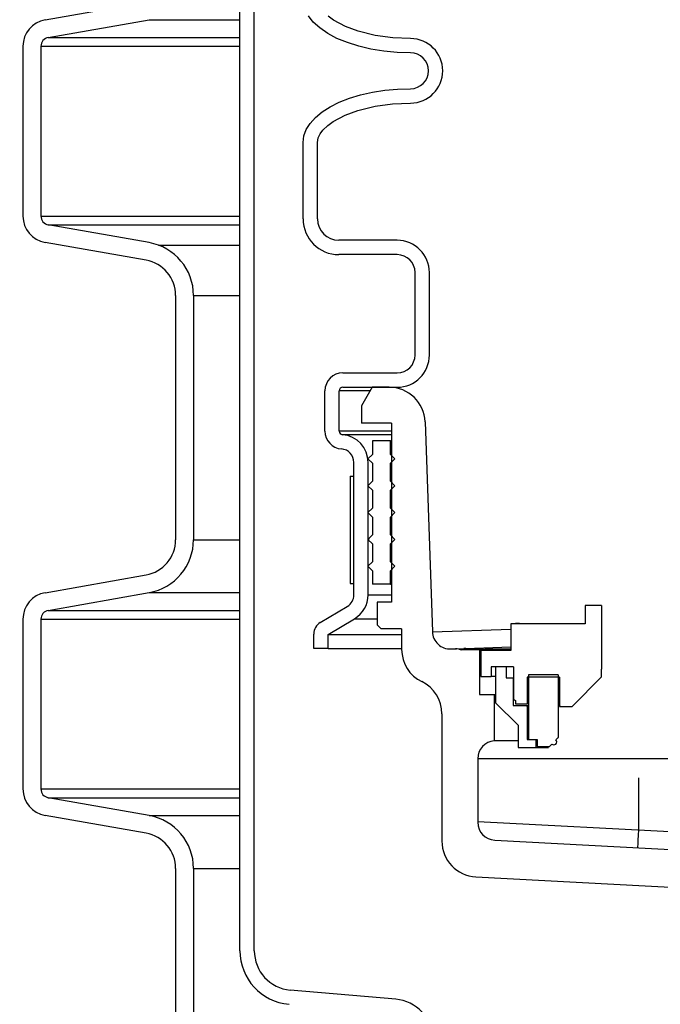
# Model space of a CAD drawing. Extents: x -169 to 2224, y 0 to 2796.
# Tile 320 of 530: x 1631.63 to 1636.1, y 969.54 to 976.41. Entities that reach past the tile are written whole.
import ezdxf

# ---------------------------------------------------------------- set-up
doc = ezdxf.new("R2010")
doc.units = 0
doc.header["$MEASUREMENT"] = 0
doc.header["$PDSIZE"] = 1
doc.layers.get('DEFPOINTS').update_dxf_attribs({"linetype": 'CONTINUOUS'})
for name, color, linetype in [('DIM', 3, 'CONTINUOUS'), ('PEAGRAVEL-HATCH', 3, 'CONTINUOUS'), ('SPILL-BUCKET', 1, 'CONTINUOUS')]:
    doc.layers.add(name, color=color, linetype=linetype)
doc.styles.add('SIMPLEX', font='simplex')
doc.dimstyles.new('DIM64', dxfattribs={"dimscale": 64, "dimtxt": 0.09375, "dimasz": 0.09375, "dimexe": 0.0625, "dimexo": 0.0625, "dimgap": 0.046875, "dimtad": 1, "dimdec": 4, "dimzin": 3, "dimdsep": 46, "dimlunit": 4, "dimtxsty": 'SIMPLEX', "dimcen": 0, "dimclrd": 256, "dimclre": 256, "dimclrt": 256, "dimadec": 0, "dimazin": 0, "dimtfac": 1, "dimtdec": 4, "dimtmove": 0, "dimatfit": 3, "dimfxl": 1, "dimfrac": 2, "dimtolj": 1, "dimtzin": 0, "dimarcsym": 0})

# ---------------------------------------------------------------- blocks, each defined once
blk = doc.blocks.new('*D48')
at = {"layer": 'DEFPOINTS', "color": 0, "transparency": 16777216}
for p in [(2031.7725, 978.296), (1368.5472, 978.0147), (2031.7725, 700.5233)]:
    blk.add_point(p, dxfattribs=at)
at = {"layer": 'DIM', "lineweight": -2, "transparency": 16777216}
for p, q in [((2031.7725, 974.296), (2031.7725, 696.5233)), ((1368.5472, 974.0147), (1368.5472, 696.5233)), ((1374.5472, 700.5233), (2025.7725, 700.5233))]:
    blk.add_line(p, q, dxfattribs=at)
at = {"layer": 'DIM', "transparency": 16777216}
for points in [[(1374.5472, 701.5233), (1374.5472, 699.5233), (1368.5472, 700.5233)], [(2025.7725, 701.5233), (2025.7725, 699.5233), (2031.7725, 700.5233)]]:
    blk.add_solid(points, dxfattribs=at)
at = {"layer": 'DIM', "transparency": 16777216, "insert": (1700.1599, 708.0947), "char_height": 6, "attachment_point": 5, "style": 'SIMPLEX'}
blk.add_mtext('\\A1;55\'-3 1/4" (F.V. TANK SLAB)', dxfattribs=at)

msp = doc.modelspace()

# ---------------------------------------------------------------- hatches: boundary and pattern name
at = {"layer": 'PEAGRAVEL-HATCH'}
h = msp.add_hatch(dxfattribs=at)
h.set_pattern_fill('AR-SAND', color=256, scale=7.5, style=0)
h.set_pattern_definition([(37.5, (-621.578, -2e-13), (-0.47245, 14.45118), [0, -11.4, 0, -12.75, 0, -12.1875]), (7.5, (-621.578, -2e-13), (13.27333, 21.1661), [0, -6.15, 0, -10.275, 0, -3.9375]), (327.5, (-630.803, -2e-13), (23.356064, 0.04244), [0, -3.75, 0, -13.5, 0, -17.625]), (317.5, (-630.803, -2e-13), (22.54595, 6.58257), [0, -1.875, 0, -8.85, 0, -10.125])])
h.paths.add_polyline_path([(1637.69704, 960.78247), (1637.53536, 960.78249), (1637.39546, 961.97222), (1633.02843, 963.31274), (1632.95099, 965.18573), (1632.71678, 965.18573), (1632.71678, 966.78697), (1631.65188, 967.34159), (1631.64166, 978.01472), (1615.19741, 978.01472), (1615.19741, 967.23834), (1615.08641, 967.17425), (1614.3828, 967.05019), (1614.2348, 966.96474), (1614.17635, 966.80415), (1614.17635, 965.20292), (1613.8647, 965.20292), (1613.8647, 963.32993), (1609.49767, 961.9894), (1609.42023, 960.79968), (1609.29531, 960.79968), (1609.29613, 935.26579), (1637.69421, 935.26579)])
h.paths.add_polyline_path([(1637.69775, 934.26579), (1609.29613, 934.26579), (1609.29613, 916.69416), (1610.21057, 915.87408), (1611.69774, 915.52328), (1612.69774, 917.52328), (1617.69774, 917.52328), (1618.69774, 915.52328), (1628.19774, 915.52328), (1629.19774, 917.52328), (1634.19774, 917.52328), (1635.19774, 915.52328), (1636.67381, 915.87407), (1637.36962, 917.52328), (1637.00839, 923.08613), (1637.69286, 923.08616)])

# ---------------------------------------------------------------- linework, layer by layer
at = {"layer": 'SPILL-BUCKET', "color": 1, "linetype": 'Continuous'}
for p, q in [((1633.16738, 969.91046), (1633.16738, 984.10802)), ((1633.26732, 969.91046), (1633.26732, 984.10802)), ((1631.80825, 976.40623), (1632.51187, 976.5303)), ((1631.82995, 976.28321), (1632.53356, 976.40728)), ((1633.67906, 976.39074), (1633.64441, 976.43449)), ((1633.72441, 976.3495), (1633.67906, 976.39074)), ((1633.82039, 976.40381), (1633.78207, 976.43128)), ((1633.90332, 976.3599), (1633.82039, 976.40381)), ((1633.77973, 976.31142), (1633.72441, 976.3495)), ((1633.99122, 976.32745), (1633.90332, 976.3599)), ((1634.11101, 976.2976), (1633.99122, 976.32745)), ((1633.84416, 976.27712), (1633.77973, 976.31142)), ((1633.91668, 976.24712), (1633.84416, 976.27712)), ((1633.99615, 976.2219), (1633.91668, 976.24712)), ((1634.2331, 976.28077), (1634.11101, 976.2976)), ((1634.35722, 976.27548), (1634.2331, 976.28077)), ((1631.65342, 976.22171), (1631.65342, 975.03718)), ((1631.77833, 976.22171), (1631.77833, 975.03718)), ((1634.08132, 976.20187), (1633.99615, 976.2219)), ((1634.17083, 976.18732), (1634.08132, 976.20187)), ((1634.26328, 976.17851), (1634.17083, 976.18732)), ((1634.35722, 976.17555), (1634.26328, 976.17851)), ((1634.09145, 975.90137), (1634.17786, 975.91483)), ((1634.17786, 975.91483), (1634.26688, 975.92299)), ((1634.26688, 975.92299), (1634.35722, 975.92572)), ((1633.86022, 975.83148), (1633.93146, 975.85939)), ((1633.93146, 975.85939), (1634.00892, 975.8828)), ((1634.00892, 975.8828), (1634.09145, 975.90137)), ((1633.7404, 975.76386), (1633.79622, 975.79948)), ((1633.79622, 975.79948), (1633.86022, 975.83148)), ((1633.90086, 975.74035), (1633.98887, 975.77309)), ((1633.98887, 975.77309), (1634.10974, 975.80345)), ((1634.10974, 975.80345), (1634.2326, 975.82048)), ((1634.2326, 975.82048), (1634.35722, 975.82579)), ((1633.65644, 975.68386), (1633.69358, 975.72513)), ((1633.69358, 975.72513), (1633.7404, 975.76386)), ((1633.81814, 975.69602), (1633.90086, 975.74035)), ((1633.6132, 975.59615), (1633.62951, 975.64066)), ((1633.62951, 975.64066), (1633.65644, 975.68386)), ((1633.72679, 975.61024), (1633.74598, 975.6356)), ((1633.74598, 975.6356), (1633.77996, 975.66829)), ((1633.77996, 975.66829), (1633.81814, 975.69602)), ((1633.60773, 975.55098), (1633.6132, 975.59615)), ((1633.70766, 975.55098), (1633.71297, 975.58189)), ((1633.71297, 975.58189), (1633.72679, 975.61024)), ((1633.60773, 975.01767), (1633.60773, 975.55098)), ((1633.70766, 975.01767), (1633.70766, 975.55098)), ((1632.53356, 974.8516), (1631.82995, 974.97567)), ((1632.51187, 974.72859), (1631.80825, 974.85265)), ((1634.26413, 974.86777), (1633.85756, 974.86777)), ((1634.26413, 974.76784), (1633.85756, 974.76784)), ((1634.38905, 974.06757), (1634.38905, 974.64292)), ((1634.48898, 974.06757), (1634.48898, 974.64292)), ((1632.71832, 974.48255), (1632.71832, 972.77906)), ((1632.84323, 974.48255), (1632.84323, 972.77906)), ((1633.88502, 973.94265), (1634.26413, 973.94265)), ((1633.88502, 973.84272), (1634.26413, 973.84272)), ((1633.7601, 973.53668), (1633.7601, 973.81774)), ((1633.86003, 973.53668), (1633.86003, 973.81774)), ((1634.22516, 973.59289), (1634.22516, 972.34375)), ((1633.96184, 972.3939), (1633.96184, 973.31873)), ((1634.06177, 972.3939), (1634.06177, 973.31873)), ((1631.80825, 972.40896), (1632.51187, 972.53303)), ((1631.82995, 972.28595), (1632.53356, 972.41001)), ((1634.22516, 972.34375), (1634.12361, 972.34375)), ((1634.12361, 972.34375), (1634.12361, 972.18544)), ((1633.72772, 972.20104), (1633.91615, 972.31344)), ((1635.57574, 972.32057), (1635.57574, 972.19297)), ((1635.69066, 972.32057), (1635.57574, 972.32057)), ((1635.69066, 972.32057), (1635.69066, 971.87588)), ((1631.65342, 972.22444), (1631.65342, 971.03991)), ((1631.77833, 972.22444), (1631.77833, 971.03991)), ((1633.78196, 972.11704), (1633.96734, 972.22762)), ((1634.12361, 972.18544), (1634.15268, 972.15637)), ((1634.29536, 972.15637), (1634.15268, 972.15637)), ((1634.29536, 972.15637), (1634.29536, 972.01322)), ((1635.57574, 972.19297), (1635.05609, 972.19297)), ((1635.05609, 972.19297), (1635.0561, 972.00579)), ((1635.11855, 972.19316), (1635.08972, 972.19314)), ((1635.11855, 972.19316), (1635.48576, 972.19316)), ((1633.68203, 972.02027), (1633.68203, 972.12058)), ((1633.78196, 972.02027), (1633.78196, 972.11704)), ((1633.78196, 972.02027), (1633.68203, 972.02027)), ((1635.0561, 972.00579), (1634.84749, 972.00579)), ((1634.84749, 972.00579), (1634.84749, 971.82391)), ((1635.05609, 972.03342), (1635.05609, 972.00579)), ((1634.91994, 971.89087), (1634.91994, 971.82391)), ((1634.95191, 971.89087), (1634.91994, 971.89087)), ((1635.02411, 971.89087), (1634.95017, 971.89087)), ((1634.95017, 971.89087), (1634.95017, 971.64104)), ((1635.07608, 971.89087), (1634.98189, 971.89087)), ((1635.02411, 971.89087), (1635.02411, 971.81592)), ((1635.07608, 971.89087), (1635.07608, 971.6661)), ((1635.69066, 971.82192), (1635.69066, 971.87588)), ((1634.84749, 971.82391), (1634.91994, 971.82391)), ((1634.92752, 971.82391), (1634.91994, 971.82391)), ((1634.95016, 971.82391), (1634.92752, 971.82391)), ((1635.02411, 971.81592), (1635.07358, 971.81592)), ((1635.07358, 971.81592), (1635.07421, 971.81592)), ((1635.07358, 971.81592), (1635.07358, 971.62105)), ((1635.07421, 971.81592), (1635.07609, 971.81592)), ((1635.39636, 971.82091), (1635.17002, 971.82091)), ((1635.17002, 971.82091), (1635.17002, 971.63304)), ((1635.38837, 971.83591), (1635.18101, 971.83591)), ((1635.18101, 971.83591), (1635.18101, 971.38422)), ((1635.38837, 971.83591), (1635.38837, 971.3987)), ((1635.39636, 971.82091), (1635.39636, 971.61606)), ((1635.4848, 971.61606), (1635.69066, 971.82192)), ((1635.07608, 971.6661), (1635.09007, 971.65803)), ((1635.09007, 971.65803), (1635.09007, 971.63304)), ((1634.95017, 971.64104), (1635.10731, 971.4839)), ((1635.07358, 971.62105), (1635.17002, 971.62105)), ((1635.09007, 971.63304), (1635.17002, 971.63304)), ((1635.16038, 971.62105), (1635.17002, 971.61755)), ((1635.17277, 971.63304), (1635.17002, 971.63304)), ((1635.17002, 971.62105), (1635.17277, 971.62105)), ((1635.17002, 971.62105), (1635.17002, 971.38422)), ((1635.181, 971.63304), (1635.17277, 971.63304)), ((1635.17277, 971.62105), (1635.18101, 971.62105)), ((1635.39636, 971.62304), (1635.40334, 971.61606)), ((1635.39636, 971.61606), (1635.4848, 971.61606)), ((1635.45474, 971.61606), (1635.47273, 971.61606)), ((1634.57642, 971.56392), (1634.57642, 970.67588)), ((1635.10731, 971.4839), (1635.10731, 971.32875)), ((1635.1073, 971.37525), (1635.04859, 971.37525)), ((1635.17002, 971.38422), (1635.23197, 971.38422)), ((1635.18101, 971.38422), (1635.24197, 971.38422)), ((1635.23197, 971.38422), (1635.23197, 971.32875)), ((1635.24197, 971.38422), (1635.24197, 971.33625)), ((1635.37127, 971.38161), (1635.38837, 971.3987)), ((1635.37127, 971.38161), (1635.37158, 971.38161)), ((1635.37158, 971.38161), (1635.37252, 971.38161)), ((1635.38837, 971.3987), (1635.38868, 971.3987)), ((1635.38868, 971.3987), (1635.38962, 971.3987)), ((1635.10731, 971.32875), (1635.23197, 971.32875)), ((1635.23197, 971.32875), (1635.2419, 971.32875)), ((1635.2419, 971.32875), (1635.27141, 971.32875)), ((1635.24197, 971.33625), (1635.32591, 971.33625)), ((1635.27141, 971.32875), (1635.3197, 971.32875)), ((1635.32591, 971.33625), (1635.34301, 971.35334)), ((1635.32622, 971.33625), (1635.32591, 971.33625)), ((1635.32716, 971.33625), (1635.32622, 971.33625)), ((1632.53356, 970.85433), (1631.82995, 970.9784)), ((1632.51187, 970.73132), (1631.80825, 970.85539)), ((1632.71832, 970.48529), (1632.71832, 969.28145)), ((1632.84323, 970.48529), (1632.84323, 969.28145)), ((1634.81317, 970.42639), (1636.57189, 970.33422)), ((1634.2542, 969.5723), (1633.51818, 969.63669))]:
    msp.add_line(p, q, dxfattribs=at)
at = {"layer": 'SPILL-BUCKET', "color": 7}
for p, q in [((1632.53356, 976.40728), (1633.16738, 976.40728)), ((1631.82995, 976.28322), (1633.16738, 976.28322)), ((1631.77833, 976.22171), (1633.16738, 976.22171)), ((1631.77833, 975.03718), (1633.16738, 975.03718)), ((1631.82995, 974.97567), (1633.16738, 974.97567)), ((1632.59998, 974.83347), (1633.16738, 974.83347)), ((1632.84323, 974.48255), (1633.16738, 974.48255)), ((1632.84323, 972.77906), (1633.16738, 972.77906)), ((1632.53356, 972.41001), (1633.16738, 972.41001)), ((1634.06177, 972.3939), (1634.22516, 972.3939)), ((1631.82995, 972.28595), (1633.16738, 972.28595)), ((1631.77833, 972.22444), (1633.16738, 972.22444)), ((1633.96734, 972.22762), (1634.12361, 972.22762)), ((1633.78196, 972.11704), (1634.29536, 972.11704)), ((1633.78196, 972.02027), (1634.29536, 972.02027)), ((1631.77833, 971.03991), (1633.16738, 971.03991)), ((1631.82995, 970.9784), (1633.16738, 970.9784)), ((1632.53356, 970.85433), (1633.16738, 970.85433)), ((1632.84323, 970.48529), (1633.16738, 970.48529))]:
    msp.add_line(p, q, dxfattribs=at)
at = {"layer": 'SPILL-BUCKET', "linetype": 'Continuous'}
for p, q in [((1634.08925, 973.84272), (1634.01431, 973.7129)), ((1634.20877, 973.84272), (1634.08925, 973.84272)), ((1633.86603, 973.81774), (1633.86003, 973.81774)), ((1633.88401, 973.81774), (1633.86603, 973.81774)), ((1633.91394, 973.81774), (1633.88401, 973.81774)), ((1633.95575, 973.81774), (1633.91394, 973.81774)), ((1634.00938, 973.81774), (1633.95575, 973.81774)), ((1634.0747, 973.81774), (1634.00938, 973.81774)), ((1634.01431, 973.7129), (1634.01431, 973.59289)), ((1634.22516, 973.59289), (1634.01431, 973.59289)), ((1634.45845, 973.60161), (1634.5096, 972.13682)), ((1633.86756, 973.53668), (1633.86003, 973.53668)), ((1633.89011, 973.53668), (1633.86756, 973.53668)), ((1633.89014, 973.51177), (1633.88309, 973.51177)), ((1633.92763, 973.53668), (1633.89011, 973.53668)), ((1633.91125, 973.51177), (1633.89014, 973.51177)), ((1633.94639, 973.51177), (1633.91125, 973.51177)), ((1633.98003, 973.53668), (1633.92763, 973.53668)), ((1633.99548, 973.51177), (1633.94639, 973.51177)), ((1634.04717, 973.53668), (1633.98003, 973.53668)), ((1634.05839, 973.51177), (1633.99548, 973.51177)), ((1634.1289, 973.53668), (1634.04717, 973.53668)), ((1634.13498, 973.51177), (1634.05839, 973.51177)), ((1634.22501, 973.53668), (1634.1289, 973.53668)), ((1634.22508, 973.51177), (1634.13498, 973.51177)), ((1634.5096, 972.13682), (1635.05609, 972.15546)), ((1634.6388, 972.01634), (1634.67193, 972.01749)), ((1634.67194, 972.01749), (1634.67336, 972.01754)), ((1634.67336, 972.01754), (1634.67765, 972.01769)), ((1634.67765, 972.01769), (1635.05609, 972.03091)), ((1634.6936, 972.01441), (1635.05609, 972.02053)), ((1634.83974, 972.01129), (1634.71312, 972.01129)), ((1634.74208, 972.0187), (1634.73019, 972.01953)), ((1634.75358, 972.01543), (1634.74208, 972.0187)), ((1634.76401, 972.01233), (1634.75358, 972.01543)), ((1634.7748, 972.01129), (1634.76401, 972.01233)), ((1634.83974, 972.01129), (1634.84435, 972.01129)), ((1634.83974, 972.01129), (1634.83974, 971.699)), ((1634.84435, 972.01129), (1635.05609, 972.01129)), ((1634.83974, 971.699), (1634.94117, 971.699)), ((1634.94117, 971.699), (1634.94342, 971.699)), ((1634.94117, 971.699), (1634.94117, 971.37525)), ((1634.94342, 971.699), (1634.95017, 971.699)), ((1634.948, 971.37525), (1634.94117, 971.37525)), ((1634.96839, 971.37525), (1634.948, 971.37525)), ((1635.00207, 971.37525), (1634.96839, 971.37525)), ((1635.04859, 971.37525), (1635.00207, 971.37525)), ((1637.44011, 971.25074), (1634.82625, 971.25074)), ((1634.82625, 971.25074), (1634.82625, 970.80716)), ((1635.95048, 970.75479), (1635.95048, 971.11639)), ((1634.82625, 970.81371), (1637.44011, 970.67672)), ((1635.94846, 970.71625), (1635.95048, 970.75479)), ((1634.94463, 970.68242), (1637.38776, 970.55438)), ((1635.94664, 970.68147), (1635.94846, 970.71625)), ((1635.94394, 970.63005), (1635.94426, 970.63616)), ((1635.94426, 970.63616), (1635.94519, 970.65387)), ((1635.94519, 970.65387), (1635.94664, 970.68147))]:
    msp.add_line(p, q, dxfattribs=at)
at = {"layer": 'SPILL-BUCKET', "color": 7, "linetype": 'Continuous'}
for p, q in [((1634.21667, 973.46798), (1634.09175, 973.46798)), ((1634.09175, 973.46798), (1634.09175, 973.37429)), ((1634.21667, 973.37429), (1634.21667, 973.46798)), ((1634.21667, 973.46798), (1634.21879, 973.46798)), ((1634.21879, 973.46798), (1634.22517, 973.46798)), ((1634.09175, 973.37429), (1634.06052, 973.34306)), ((1634.2479, 973.34306), (1634.21667, 973.37429)), ((1634.21667, 973.37429), (1634.21879, 973.37429)), ((1634.21879, 973.37429), (1634.22517, 973.37429)), ((1634.06052, 973.34306), (1634.09175, 973.31183)), ((1634.09175, 973.31183), (1634.09175, 973.18692)), ((1634.21667, 973.31183), (1634.2479, 973.34306)), ((1634.21667, 973.18692), (1634.21667, 973.31183)), ((1634.21667, 973.31183), (1634.21879, 973.31183)), ((1634.21879, 973.31183), (1634.22517, 973.31183)), ((1633.93686, 973.22258), (1633.96184, 973.22258)), ((1633.93686, 973.22258), (1633.93686, 972.47309)), ((1633.96184, 972.47309), (1633.96184, 973.22258)), ((1634.09175, 973.18692), (1634.06052, 973.15569)), ((1634.06052, 973.15569), (1634.09175, 973.12446)), ((1634.2479, 973.15569), (1634.21667, 973.18692)), ((1634.21667, 973.18692), (1634.21879, 973.18692)), ((1634.21667, 973.12446), (1634.2479, 973.15569)), ((1634.21879, 973.18692), (1634.22517, 973.18692)), ((1634.09175, 973.12446), (1634.09175, 972.99955)), ((1634.21667, 972.99955), (1634.21667, 973.12446)), ((1634.21667, 973.12446), (1634.21879, 973.12446)), ((1634.21879, 973.12446), (1634.22517, 973.12446)), ((1634.09175, 972.99955), (1634.06052, 972.96832)), ((1634.06052, 972.96832), (1634.09175, 972.93709)), ((1634.21667, 972.99955), (1634.21879, 972.99955)), ((1634.2479, 972.96832), (1634.21667, 972.99955)), ((1634.21667, 972.93709), (1634.2479, 972.96832)), ((1634.21879, 972.99955), (1634.22517, 972.99955)), ((1634.09175, 972.93709), (1634.09175, 972.81217)), ((1634.21667, 972.81217), (1634.21667, 972.93709)), ((1634.21667, 972.93709), (1634.21879, 972.93709)), ((1634.21879, 972.93709), (1634.22517, 972.93709)), ((1634.09175, 972.81217), (1634.06052, 972.78095)), ((1634.21667, 972.81217), (1634.21879, 972.81217)), ((1634.2479, 972.78095), (1634.21667, 972.81217)), ((1634.21879, 972.81217), (1634.22517, 972.81217)), ((1634.06052, 972.78095), (1634.09175, 972.74972)), ((1634.06599, 972.78641), (1634.06368, 972.77779)), ((1634.09175, 972.74972), (1634.09175, 972.6248)), ((1634.21667, 972.74972), (1634.2479, 972.78095)), ((1634.21667, 972.6248), (1634.21667, 972.74972)), ((1634.21667, 972.74972), (1634.21879, 972.74972)), ((1634.21879, 972.74972), (1634.22517, 972.74972)), ((1634.09175, 972.6248), (1634.06052, 972.59357)), ((1634.21667, 972.6248), (1634.21879, 972.6248)), ((1634.2479, 972.59357), (1634.21667, 972.6248)), ((1634.21879, 972.6248), (1634.22517, 972.6248)), ((1634.06052, 972.59357), (1634.09175, 972.56235)), ((1634.09175, 972.56235), (1634.09175, 972.46866)), ((1634.21667, 972.56235), (1634.2479, 972.59357)), ((1634.21667, 972.56235), (1634.21879, 972.56235)), ((1634.21667, 972.46866), (1634.21667, 972.56235)), ((1634.21879, 972.56235), (1634.22517, 972.56235)), ((1633.93686, 972.47309), (1633.96184, 972.47309)), ((1634.21667, 972.46866), (1634.09175, 972.46866)), ((1634.21667, 972.46866), (1634.21879, 972.46866)), ((1634.21879, 972.46866), (1634.22517, 972.46866))]:
    msp.add_line(p, q, dxfattribs=at)
at = {"layer": 'SPILL-BUCKET', "color": 1, "linetype": 'Continuous'}
for centre, radius, start, end in [((1631.84079, 976.22171), 0.18737, 100, 180), ((1631.84079, 976.22171), 0.06246, 99.999999, 180), ((1634.35722, 976.05064), 0.22485, 270, 90), ((1634.35722, 976.05064), 0.12491, 270, 90), ((1631.84079, 975.03718), 0.18737, 180, 260), ((1631.84079, 975.03718), 0.06246, 180, 260.000001), ((1633.85756, 975.01767), 0.24983, 180, 270), ((1633.85756, 975.01767), 0.1499, 180, 270), ((1632.46849, 974.48255), 0.37474, 0, 80), ((1634.26413, 974.64292), 0.22485, 0, 90), ((1634.26413, 974.64292), 0.12491, 0, 90), ((1632.46849, 974.48255), 0.24983, 0, 80.000001), ((1634.26413, 974.06757), 0.12491, 270, 0), ((1634.26413, 974.06757), 0.22485, 270, 0), ((1633.88502, 973.81774), 0.12491, 90, 180), ((1633.88502, 973.81774), 0.02498, 90, 180), ((1633.88502, 973.53668), 0.12491, 180, 265.575644), ((1633.88502, 973.53668), 0.02498, 180, 265.575644), ((1633.86815, 973.31873), 0.19362, 0, 85.575644), ((1633.86815, 973.31873), 0.09369, 0, 85.575644), ((1632.46849, 972.77906), 0.24983, 279.999999, 0), ((1632.46849, 972.77906), 0.37474, 280, 0), ((1631.84079, 972.22444), 0.18737, 100, 180), ((1633.86815, 972.3939), 0.09369, 300.816131, 0), ((1633.86815, 972.3939), 0.19362, 300.816129, 0), ((1631.84079, 972.22444), 0.06246, 99.999999, 180), ((1633.77572, 972.12058), 0.09369, 120.816131, 180), ((1634.54519, 972.01322), 0.24983, 180, 244.05552), ((1634.32659, 971.56392), 0.24983, 0, 64.05552), ((1635.35714, 971.36748), 0.01999, 225, 45), ((1631.84079, 971.03991), 0.18737, 180, 260), ((1631.84079, 971.03991), 0.06246, 180, 260.000001), ((1632.46849, 970.48529), 0.37474, 0, 80), ((1632.46849, 970.48529), 0.24983, 0, 80.000001), ((1634.82625, 970.67588), 0.24983, 180, 267), ((1633.54213, 969.91046), 0.37474, 180, 265), ((1633.54213, 969.91046), 0.27481, 180, 265), ((1634.22916, 969.28609), 0.2873, 280, 85)]:
    msp.add_arc(centre, radius, start, end, dxfattribs=at)
at = {"layer": 'SPILL-BUCKET', "linetype": 'Continuous'}
for centre, radius, start, end in [((1634.20877, 973.59289), 0.24983, 2, 90), ((1634.63444, 972.14117), 0.12491, 182, 272), ((1634.67411, 971.95508), 0.06246, 71.804086, 92), ((1634.71312, 972.07374), 0.06246, 251.804086, 270), ((1634.95117, 971.25074), 0.12491, 94.588566, 180), ((1634.95117, 970.80716), 0.12491, 180, 267)]:
    msp.add_arc(centre, radius, start, end, dxfattribs=at)

# ---------------------------------------------------------------- dimensions: what is measured, and where the dimension line sits
at = {"layer": 'DIM'}
dim = msp.add_linear_dim(base=(2031.77254, 700.52328), p1=(1368.54722, 978.01471), p2=(2031.77254, 978.29596), angle=0, text='<> (F.V. TANK SLAB)', dimstyle='DIM64', dxfattribs=at)
dim.commit()
dim.dimension.update_dxf_attribs({"geometry": '*D48', "text_midpoint": (1700.15988, 708.09471)})

doc.saveas('drawing.dxf')
